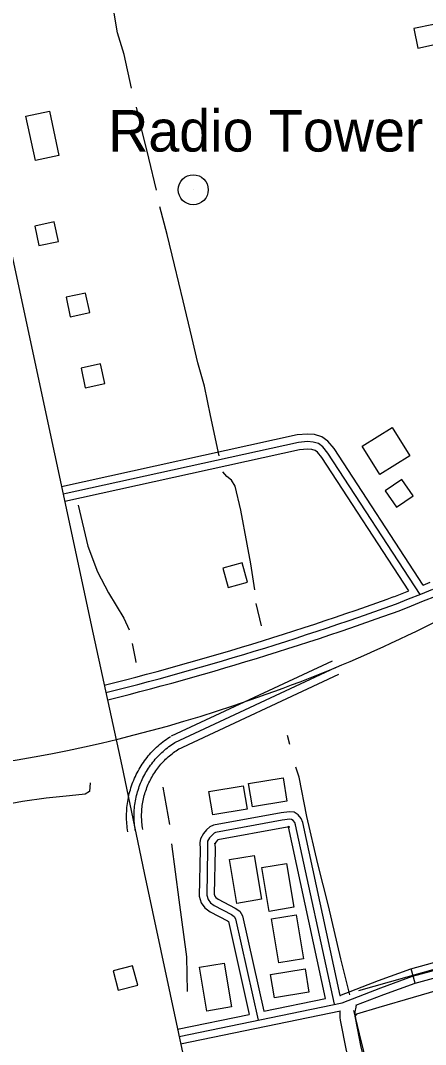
# Model space of a CAD drawing. Extents: x 3445503 to 3483459, y 540493 to 566012.
# Drawn here: x 3466476 to 3467285, y 560022 to 562067 of the extents above; entities that cross this region are included whole.
import ezdxf

# ---------------------------------------------------------------- set-up
doc = ezdxf.new("R2010")
doc.units = 0
for name, color, linetype in [('V-BLDG-OTLN', 7, 'Continuous'), ('V-ROAD-CNTR', 7, 'Continuous'), ('V-TOPO-GNAM-IDEN', 7, 'Continuous'), ('V-TOPO-SHOR', 7, 'Continuous'), ('V-TOPO-TOWR', 7, 'Continuous')]:
    doc.layers.add(name, color=color, linetype=linetype)

msp = doc.modelspace()

# ---------------------------------------------------------------- linework, layer by layer
at = {"layer": 'V-BLDG-OTLN'}
for points in [[(3467308.679344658, 562020.0829334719), (3467300.4393611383, 562059.2248551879), (3467261.297439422, 562050.985871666), (3467269.5374229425, 562011.8429499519)], [(3466505.587950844, 561787.387398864), (3466486.4519891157, 561875.9782216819), (3466533.555894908, 561886.1532013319), (3466552.691856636, 561797.5623785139)], [(3466504.262953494, 561656.52466059), (3466512.7169365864, 561617.428738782), (3466551.8128583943, 561625.8817218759), (3466543.3598753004, 561664.978643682)], [(3466566.897828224, 561514.21494521), (3466575.351811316, 561475.119023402), (3466614.447733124, 561483.572006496), (3466605.9947500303, 561522.6689283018)], [(3466596.740768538, 561372.6572283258), (3466605.19475163, 561333.5613065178), (3466644.290673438, 561342.0142896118), (3466635.837690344, 561381.1112114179)], [(3467158.1786092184, 561216.8241430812), (3467217.761469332, 561254.1529149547), (3467253.000607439, 561197.6263699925), (3467193.417747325, 561160.297598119)], [(3467204.251553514, 561127.913717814), (3467226.905508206, 561094.947783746), (3467259.871442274, 561117.602738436), (3467237.2174875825, 561150.5686725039)], [(3466890.7731804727, 560934.86110392), (3466929.3091034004, 560945.5830824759), (3466918.587124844, 560984.1190054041), (3466880.051201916, 560973.3970268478)], [(3466931.3550993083, 560543.505886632), (3467000.227961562, 560554.799864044), (3467007.9079462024, 560507.962957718), (3466939.035083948, 560496.669980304)], [(3466851.9592581, 560527.6119184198), (3466920.8321203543, 560538.9058958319), (3466928.5121049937, 560492.068989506), (3466859.6392427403, 560480.7760120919)], [(3466907.6471467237, 560303.774366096), (3466893.0991758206, 560391.1901912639), (3466942.2690774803, 560399.373174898), (3466956.8170483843, 560311.9573497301)], [(3466972.495017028, 560287.8513979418), (3466957.947046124, 560375.26722311), (3467007.1169477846, 560383.450206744), (3467021.6649186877, 560296.0343815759)], [(3466991.720978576, 560185.2786030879), (3466977.173007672, 560272.6944282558), (3467026.3429093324, 560280.8774118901), (3467040.8908802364, 560193.4615867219)], [(3466847.9422661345, 560088.8837958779), (3466833.39429523, 560176.2996210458), (3466882.5641968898, 560184.4826046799), (3466897.1121677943, 560097.066779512)], [(3466709.9345421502, 560140.3996928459), (3466699.810562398, 560179.0976154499), (3466661.1126397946, 560168.9736356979), (3466671.237619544, 560130.275713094)], [(3466975.3410113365, 560161.9796496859), (3467044.21387359, 560173.2736270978), (3467051.89385823, 560126.4367207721), (3466983.020995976, 560115.1437433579)]]:
    msp.add_lwpolyline(points, close=True, dxfattribs=at)
at = {"layer": 'V-ROAD-CNTR'}
msp.add_line((3467263.966434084, 560144.3486849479), (3467256.1514497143, 560173.313627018), dxfattribs=at)
for points in [[(3466296.3143693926, 562350.3862728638), (3466303.201355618, 562329.2163152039), (3466466.5470289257, 561561.9738496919), (3466621.151719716, 560841.6842902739), (3466678.300605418, 560578.319817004), (3466722.8345163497, 560364.5352445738), (3466893.126175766, 559567.2038392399), (3467114.265733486, 558548.8968758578), (3467332.322297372, 557522.6139284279), (3467749.108463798, 555588.5317965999)], [(3467279.5894028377, 560939.6310943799), (3467101.945758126, 561212.1355493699), (3467089.84378233, 561226.578520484), (3467077.797806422, 561235.747502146), (3467063.0118359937, 561240.0124936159), (3467048.921864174, 561241.119491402), (3467028.6379047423, 561239.364494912), (3466558.008846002, 561135.4397027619)], [(3467273.9074142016, 560920.8811318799), (3467089.870782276, 561203.19056726), (3467079.42380317, 561215.6585423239), (3467070.944820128, 561222.1125294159), (3467060.317841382, 561225.1775232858), (3467048.9808640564, 561226.0685215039), (3467030.910900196, 561224.5055246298), (3466561.242839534, 561120.7927320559)], [(3467251.2324595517, 560928.1971172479), (3467077.795806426, 561194.24558515), (3467069.00382401, 561204.7385641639), (3467064.091833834, 561208.4775566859), (3467057.6238467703, 561210.3425529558), (3467049.0398639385, 561211.0175516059), (3467033.18389565, 561209.6465543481), (3466564.476833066, 561106.1457613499)], [(3467279.5894028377, 560939.6310943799), (3467293.714374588, 560945.3480829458)], [(3467221.0335199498, 560916.1901412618), (3467251.2324595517, 560928.1971172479)], [(3467226.5755088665, 560902.2511691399), (3467250.8674602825, 560911.910149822), (3467275.130411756, 560921.6441303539), (3467299.3633632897, 560931.4521107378)], [(3466642.828676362, 560739.3444949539), (3466664.0806338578, 560744.7324841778), (3466685.286591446, 560750.192473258), (3466706.4725490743, 560755.7284621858), (3466727.638506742, 560761.342450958), (3466748.783464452, 560767.0334395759), (3466769.9084222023, 560772.800428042), (3466791.0113799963, 560778.6464163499), (3466812.0943378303, 560784.5674045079), (3466833.153295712, 560790.5653925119), (3466854.1912536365, 560796.6413803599), (3466875.2072116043, 560802.792368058), (3466896.2011696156, 560809.0213555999), (3466917.171127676, 560815.3253429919), (3466938.1190857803, 560821.70633023), (3466959.042043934, 560828.1643173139), (3466979.9420021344, 560834.698304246), (3467000.8189603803, 560841.3072910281), (3467021.6709186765, 560847.9932776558), (3467042.497877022, 560854.755264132), (3467063.3008354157, 560861.592250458), (3467084.07879386, 560868.50623663), (3467104.8317523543, 560875.495222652), (3467125.5587109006, 560882.559208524), (3467146.2586695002, 560889.6991942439), (3467166.9336281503, 560896.915179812), (3467187.5825868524, 560904.2061652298), (3467208.2085456, 560911.573150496), (3467221.487519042, 560916.362140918)], [(3466646.5146689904, 560724.804524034), (3466667.7936264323, 560730.199513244), (3466689.052583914, 560735.6725022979), (3466710.291541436, 560741.2224911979), (3466731.510498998, 560746.8504799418), (3466752.708456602, 560752.5554685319), (3466773.885414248, 560758.3374569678), (3466795.041371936, 560764.1974452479), (3466816.1763296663, 560770.1334333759), (3466837.288287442, 560776.14642135), (3466858.3792452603, 560782.237409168), (3466879.447203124, 560788.4043968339), (3466900.493161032, 560794.648384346), (3466921.516118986, 560800.968371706), (3466942.516076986, 560807.365358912), (3466963.492035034, 560813.839345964), (3466984.44399313, 560820.3893328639), (3467005.372951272, 560827.015319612), (3467026.276909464, 560833.718306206), (3467047.1558677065, 560840.49629265), (3467068.0108259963, 560847.35127894), (3467088.840784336, 560854.2822650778), (3467109.644742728, 560861.288251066), (3467130.42370117, 560868.370236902), (3467151.1756596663, 560875.5282225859), (3467171.9026182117, 560882.762208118), (3467192.602576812, 560890.0711934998), (3467213.275535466, 560897.4551787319), (3467226.5755088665, 560902.2511691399)], [(3467232.1174977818, 560888.312197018), (3467256.431449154, 560897.9801776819), (3467280.736400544, 560907.73115818), (3467305.012351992, 560917.55613853)], [(3466650.2006616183, 560710.264553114), (3466671.5066190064, 560715.66654231), (3466692.818576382, 560721.152531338), (3466714.110533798, 560726.71652021), (3466735.382491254, 560732.3585089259), (3466756.6334487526, 560738.077497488), (3466777.862406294, 560743.874485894), (3466799.0713638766, 560749.7484741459), (3466820.258321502, 560755.699462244), (3466841.423279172, 560761.7274501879), (3466862.567236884, 560767.8334379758), (3466883.687194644, 560774.0164256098), (3466904.7851524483, 560780.2754130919), (3466925.861110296, 560786.61140042), (3466946.913068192, 560793.024387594), (3466967.942026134, 560799.514374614), (3466988.945984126, 560806.0803614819), (3467009.9269421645, 560812.723348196), (3467030.8829002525, 560819.443334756), (3467051.81385839, 560826.237321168), (3467072.720816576, 560833.1103074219), (3467093.602774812, 560840.058293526), (3467114.457733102, 560847.08127948), (3467135.28869144, 560854.18126528), (3467156.092649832, 560861.357250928), (3467176.871608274, 560868.609236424), (3467197.622566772, 560875.9362217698), (3467218.3425253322, 560883.3372069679), (3467231.6634986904, 560888.1401973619)], [(3466777.481407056, 560638.3966968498), (3467098.6217647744, 560788.4553967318)], [(3466783.8313943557, 560624.8067240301), (3467104.971752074, 560774.8654239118)], [(3466790.1813816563, 560611.21675121), (3467111.321739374, 560761.275451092)], [(3466690.36458129, 560446.9420797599), (3466689.7575825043, 560450.7800720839), (3466689.2135835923, 560454.7860640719), (3466688.75458451, 560458.804056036), (3466688.3825852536, 560462.8340479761), (3466688.096585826, 560466.8670399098), (3466687.897586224, 560470.9080318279), (3466687.785586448, 560474.9480237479), (3466687.7595865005, 560478.9940156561), (3466687.821586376, 560483.0390075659), (3466687.9705860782, 560487.080999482), (3466688.206585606, 560491.1179914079), (3466688.528584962, 560495.150983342), (3466688.937584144, 560499.1749752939), (3466689.4315831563, 560503.1869672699), (3466690.013581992, 560507.190959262), (3466690.680580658, 560511.180951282), (3466691.433579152, 560515.153943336), (3466692.271577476, 560519.1099354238), (3466693.1935756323, 560523.048927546), (3466694.201573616, 560526.967919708), (3466695.293571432, 560530.8619119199), (3466696.4675690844, 560534.730904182), (3466697.7245665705, 560538.5748964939), (3466699.06456389, 560542.390888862), (3466700.485561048, 560546.178881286), (3466701.98955804, 560549.9348737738), (3466703.5725548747, 560553.65686633), (3466705.23455155, 560557.342858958), (3466706.9765480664, 560560.993851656), (3466708.795544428, 560564.6058444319), (3466710.6935406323, 560568.1798372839), (3466712.6655366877, 560571.708830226), (3466714.71453259, 560575.1968232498), (3466716.8375283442, 560578.638816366), (3466719.033523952, 560582.0348095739), (3466721.302519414, 560585.383802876), (3466723.6425147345, 560588.68179628), (3466726.0525099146, 560591.929789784), (3466728.53450495, 560595.1277833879), (3466731.081499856, 560598.2667771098), (3466733.695494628, 560601.3517709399), (3466736.377489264, 560604.3817648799), (3466739.122483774, 560607.35175894), (3466741.930478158, 560610.2627531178), (3466744.801472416, 560613.1117474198), (3466747.730466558, 560615.8987418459), (3466750.721460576, 560618.622736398), (3466753.76945448, 560621.2827310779), (3466756.873448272, 560623.874725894), (3466760.033441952, 560626.400720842), (3466763.246435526, 560628.8577159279), (3466766.511428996, 560631.2457111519), (3466769.827422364, 560633.5617065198), (3466773.176415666, 560635.79670205), (3466775.7474105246, 560637.44169876)], [(3466705.1805516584, 560449.283075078), (3466704.5995528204, 560452.960067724), (3466704.098553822, 560456.648060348), (3466703.6755546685, 560460.3460529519), (3466703.3335553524, 560464.0530455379), (3466703.0705558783, 560467.766038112), (3466702.887556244, 560471.484030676), (3466702.78455645, 560475.2040232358), (3466702.760556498, 560478.92701579), (3466702.817556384, 560482.648008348), (3466702.9545561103, 560486.3680009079), (3466703.171555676, 560490.0839934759), (3466703.4675550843, 560493.794986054), (3466703.8445543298, 560497.4979786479), (3466704.29955342, 560501.1919712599), (3466704.83455235, 560504.875963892), (3466705.448551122, 560508.5469565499), (3466706.1415497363, 560512.203949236), (3466706.912548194, 560515.845941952), (3466707.7615464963, 560519.4699347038), (3466708.688544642, 560523.0749274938), (3466709.6935426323, 560526.658920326), (3466710.77454047, 560530.2209132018), (3466711.9315381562, 560533.758906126), (3466713.1645356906, 560537.270899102), (3466714.4725330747, 560540.7558921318), (3466715.8555303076, 560544.2118852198), (3466717.3125273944, 560547.6368783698), (3466718.842524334, 560551.0298715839), (3466720.4455211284, 560554.3898648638), (3466722.1195177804, 560557.7138582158), (3466723.865514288, 560561.00185164), (3466725.6815106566, 560564.2508451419), (3466727.566506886, 560567.460838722), (3466729.5205029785, 560570.628832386), (3466731.5414989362, 560573.754826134), (3466733.62949476, 560576.8358199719), (3466735.783490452, 560579.8718139), (3466738.0014860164, 560582.8608079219), (3466740.28448145, 560585.8018020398), (3466742.62947676, 560588.6917962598), (3466745.0354719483, 560591.53179058), (3466747.5024670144, 560594.3187850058), (3466750.02946196, 560597.052779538), (3466752.6134567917, 560599.73177418), (3466755.2554515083, 560602.3537689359), (3466757.9524461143, 560604.919763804), (3466760.7034406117, 560607.425758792), (3466763.5084350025, 560609.8727538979), (3466766.365429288, 560612.258749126), (3466769.2734234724, 560614.5837444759), (3466772.230417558, 560616.844739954), (3466775.23441155, 560619.0417355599), (3466778.286405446, 560621.1737312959), (3466781.382399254, 560623.239727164), (3466783.8313943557, 560624.8067240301)], [(3466719.996522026, 560451.624070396), (3466719.441523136, 560455.1400633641), (3466718.9835240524, 560458.510056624), (3466718.5965248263, 560461.8880498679), (3466718.28452545, 560465.2720430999), (3466718.0445259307, 560468.665036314), (3466717.877526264, 560472.0600295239), (3466717.7835264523, 560475.4600227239), (3466717.761526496, 560478.860015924), (3466717.813526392, 560482.25700913), (3466717.9385261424, 560485.6550023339), (3466718.1365257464, 560489.049995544), (3466718.4065252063, 560492.4389887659), (3466718.7515245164, 560495.8209820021), (3466719.167523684, 560499.19697525), (3466719.655522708, 560502.5609685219), (3466720.2165215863, 560505.912961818), (3466720.84952032, 560509.2539551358), (3466721.5535189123, 560512.5819484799), (3466722.32951736, 560515.8909418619), (3466723.175515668, 560519.1819352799), (3466724.093513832, 560522.455928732), (3466725.081511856, 560525.7109222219), (3466726.138509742, 560528.9429157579), (3466727.26450749, 560532.1509093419), (3466728.4595051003, 560535.3329029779), (3466729.721502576, 560538.4888966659), (3466731.052499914, 560541.61689041), (3466732.4504971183, 560544.7168842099), (3466733.9144941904, 560547.785878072), (3466735.443491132, 560550.821872), (3466737.037487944, 560553.8238659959), (3466738.697484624, 560556.7928600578), (3466740.4184811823, 560559.724854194), (3466742.203477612, 560562.6188484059), (3466744.04947392, 560565.4748426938), (3466745.9564701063, 560568.2878370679), (3466747.9244661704, 560571.0618315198), (3466749.9504621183, 560573.7918260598), (3466752.0344579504, 560576.4758206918), (3466754.1774536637, 560579.1168154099), (3466756.3754492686, 560581.71181022), (3466758.627444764, 560584.255805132), (3466760.936440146, 560586.7538001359), (3466763.296435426, 560589.2007952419), (3466765.7094306, 560591.595790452), (3466768.1744256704, 560593.9407857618), (3466770.685420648, 560596.2287811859), (3466773.247415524, 560598.462776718), (3466775.8574103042, 560600.6427723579), (3466778.513404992, 560602.7667681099), (3466781.21439959, 560604.83176398), (3466783.957394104, 560606.8377599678), (3466786.745388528, 560608.7857560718), (3466789.588382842, 560610.6827522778), (3466791.9153781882, 560612.1717493)], [(3467114.206733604, 560120.0707335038), (3467039.671882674, 560465.229043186), (3467036.5758888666, 560473.4910266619), (3467030.232901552, 560480.6370123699), (3467022.3909172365, 560485.721002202), (3467013.294935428, 560486.895999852), (3466996.2979694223, 560484.5560045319), (3466861.116239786, 560459.941053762), (3466853.742254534, 560456.7330601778), (3466847.5752668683, 560450.6290723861), (3466841.4282791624, 560443.4930866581), (3466835.0072920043, 560432.8541079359), (3466834.0682938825, 560425.681122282), (3466834.3332933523, 560411.62715039), (3466832.715296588, 560318.0383375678), (3466836.873288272, 560305.1033634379), (3466844.13927374, 560294.7013842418), (3466854.516252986, 560286.6724003), (3466889.165183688, 560268.900435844), (3466891.062179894, 560267.5644385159), (3466891.075179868, 560267.54243856), (3466932.331097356, 560082.2798090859)], [(3467102.685756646, 560102.3567689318), (3467025.2409115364, 560460.9920516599), (3467023.507915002, 560465.618042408), (3467020.3659212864, 560469.1570353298), (3467017.089927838, 560471.2810310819), (3467013.357935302, 560471.763030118), (3466998.6659646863, 560469.7400341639), (3466865.509231, 560445.4940826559), (3466862.300237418, 560444.098085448), (3466858.551244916, 560440.38709287), (3466853.6172547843, 560434.6601043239), (3466849.472263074, 560427.7921180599), (3466849.0862638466, 560424.8441239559), (3466849.335263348, 560411.6391503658), (3466847.7562665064, 560320.2633331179), (3466850.463261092, 560311.8423499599), (3466855.1272517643, 560305.165363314), (3466862.597236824, 560299.3853748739), (3466896.943168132, 560281.7684101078), (3466902.31915738, 560277.9834176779), (3466905.195151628, 560273.1434273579), (3466950.2800614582, 560070.688832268)], [(3467084.832792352, 560113.9667457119), (3467010.809940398, 560456.755060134), (3467010.4399411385, 560457.7450581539), (3467010.49894102, 560457.67705829), (3467011.7889384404, 560456.841059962), (3467013.420935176, 560456.6300603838), (3467001.03395995, 560454.9240637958), (3466869.902222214, 560431.0471115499), (3466870.858220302, 560431.4631107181), (3466869.5272229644, 560430.145113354), (3466865.806230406, 560425.82712199), (3466863.937234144, 560422.7301281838), (3466864.1042338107, 560424.0071256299), (3466864.337233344, 560411.651150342), (3466862.797236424, 560322.4883286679), (3466864.053233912, 560318.5813364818), (3466866.115229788, 560315.629342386), (3466870.6782206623, 560312.098349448), (3466904.721152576, 560294.636384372), (3466913.5761348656, 560288.4023968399), (3466919.3151233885, 560278.7444161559), (3466961.7070386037, 560088.3837968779)], [(3468012.205937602, 560381.078211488), (3467855.675250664, 560335.69230226), (3467662.3566373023, 560281.9304097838), (3467348.3542653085, 560198.1905772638), (3467254.3194533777, 560172.8186280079), (3467190.105581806, 560149.2426751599), (3467112.574736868, 560119.5337345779)], [(3467117.941726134, 560105.5267625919), (3467195.374571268, 560135.19770325), (3467258.867444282, 560158.509656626), (3467352.240257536, 560183.70260624), (3467666.2986294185, 560267.45743873), (3467859.773242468, 560321.26233112), (3468031.3748992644, 560371.018231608)], [(3467306.893604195, 560155.931363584), (3467263.4154351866, 560144.2006852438), (3467200.64356073, 560121.1527313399), (3467144.8981895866, 560099.7923824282)], [(3466792.591376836, 560037.9228978), (3467117.941726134, 560105.5267625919)], [(3466961.7070386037, 560088.3837968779), (3467084.832792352, 560113.9677457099)], [(3467114.2057336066, 560120.0707335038), (3467114.889732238, 560120.2127332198)], [(3466789.53938294, 560052.608868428), (3466932.331097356, 560082.2798090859)], [(3466795.643370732, 560023.2369271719), (3467114.839041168, 560089.5619241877)], [(3467113.6209770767, 560089.3088252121), (3467113.356618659, 560085.555123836), (3467113.3134340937, 560080.623446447), (3467113.581038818, 560075.6980396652), (3467114.167946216, 560070.6424880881), (3467126.4213465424, 560010.1284319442), (3467152.4108864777, 559906.6729460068), (3467175.3348175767, 559815.8113458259), (3467196.762494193, 559725.5186519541), (3467213.1765635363, 559665.2748308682)], [(3467146.360452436, 560100.352688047), (3467144.5608982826, 560093.4881165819), (3467143.9684742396, 560090.4768834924), (3467143.563221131, 560087.4336475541), (3467143.3473813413, 560084.368876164), (3467143.320565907, 560081.3065535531), (3467143.4869611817, 560078.2439603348), (3467143.822053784, 560075.3575119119), (3467155.6866534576, 560016.7635680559), (3467181.5031135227, 559913.9970539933), (3467204.475182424, 559822.9446541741), (3467225.837505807, 559732.9273480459), (3467242.121436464, 559673.1611691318)]]:
    msp.add_lwpolyline(points, dxfattribs=at)
for centre, radius, start, end in [((3465962.992242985, 563524.2522932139), 2977.120141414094, 289.00530860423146, 300.0992974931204), ((3465988.958579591, 563420.7974866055), 2870.8632814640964, 267.3536352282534, 289.18770189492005)]:
    msp.add_arc(centre, radius, start, end, dxfattribs=at)
at = {"layer": 'V-TOPO-SHOR'}
for p, q in [((3466956.9450000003, 560857.98), (3466946.268, 560902.546)), ((3467013.633, 560621.452), (3467009.21, 560639.438)), ((3466760.382, 560536.143), (3466773.518, 560461.643)), ((3467151.1010000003, 560129.674), (3467309.34, 560174.759)), ((3467143.974, 560079.584), (3467141.367, 560089.884))]:
    msp.add_line(p, q, dxfattribs=at)
for points in [[(3466697.686, 561931.953), (3466682.654, 561999.183), (3466669.6180000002, 562042.226), (3466662.77, 562081.676), (3466648.938, 562151.226), (3466633.307, 562203.655), (3466623.87, 562253.272), (3466610.896, 562300.601), (3466591.737, 562379.187), (3466579.887, 562423.383)], [(3466747.432, 561728.255), (3466731.9620000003, 561791.983), (3466715.7600000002, 561859.229), (3466707.279, 561893.635)], [(3466872.866, 561197.755), (3466855.288, 561277.877), (3466843.256, 561336.88), (3466830.272, 561383.431), (3466818.125, 561434.254), (3466800.83, 561506.971), (3466783.137, 561578.911), (3466768.789, 561639.507), (3466754.3710000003, 561695.0380000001)], [(3466943.54, 560930.25), (3466935.6950000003, 560982.183), (3466928.451, 561021.2490000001), (3466915.765, 561089.224), (3466904.7430000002, 561136.9130000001), (3466897.123, 561149.099), (3466887.876, 561156.632), (3466880.21, 561165.7000000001)], [(3466590.791, 561098.817), (3466610.667, 561016.89), (3466629.512, 560966.268), (3466651.897, 560923.907), (3466681.994, 560873.6140000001), (3466692.9080000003, 560849.995)], [(3466698.886, 560823.0210000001), (3466705.2660000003, 560789.685), (3466706.173, 560784.782)], [(3467133.478, 560121.052), (3467115.1750000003, 560193.373), (3467090.9390000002, 560298.915), (3467069.9020000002, 560382.5920000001), (3467047.458, 560477.201), (3467032.585, 560555.728), (3467025.46, 560575.698)], [(3466615.33, 560544.675), (3466613.6240000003, 560527.584), (3466605.231, 560521.836), (3466573.899, 560518.852), (3466526.8850000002, 560513.644), (3466479.861, 560507.457), (3466433.289, 560498.8200000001), (3466351.961, 560487.247), (3466281.94, 560479.915), (3466215.823, 560472.04), (3466190.415, 560473.376), (3466177.7260000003, 560475.02), (3466172.878, 560478.023)], [(3466777.3680000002, 560422.477), (3466791.937, 560310.797), (3466807.457, 560197.152), (3466808.927, 560127.704)], [(3467307.548, 560129.893), (3467260.208, 560116.139), (3467191.346, 560095.675), (3467146.7430000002, 560082.662), (3467143.974, 560079.584), (3467144.677, 560074.118), (3467155.347, 560029.16), (3467169.742, 559972.072), (3467189.364, 559898.5430000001), (3467211.794, 559803.158), (3467232.403, 559716.759), (3467241.596, 559677.666)]]:
    msp.add_lwpolyline(points, dxfattribs=at)
at = {"layer": 'V-TOPO-TOWR'}
msp.add_line((3466820.808320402, 561728.9175158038), (3466820.808320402, 561728.9175158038), dxfattribs=at)
msp.add_circle((3466820.808320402, 561728.9175158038), 29.999940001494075, dxfattribs=at)

# ---------------------------------------------------------------- texts
at = {"layer": 'V-TOPO-GNAM-IDEN'}
msp.add_text('Radio Tower', height=82.99983200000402, dxfattribs=at).set_placement((3466651.048659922, 561805.1443633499))

doc.saveas('drawing.dxf')
